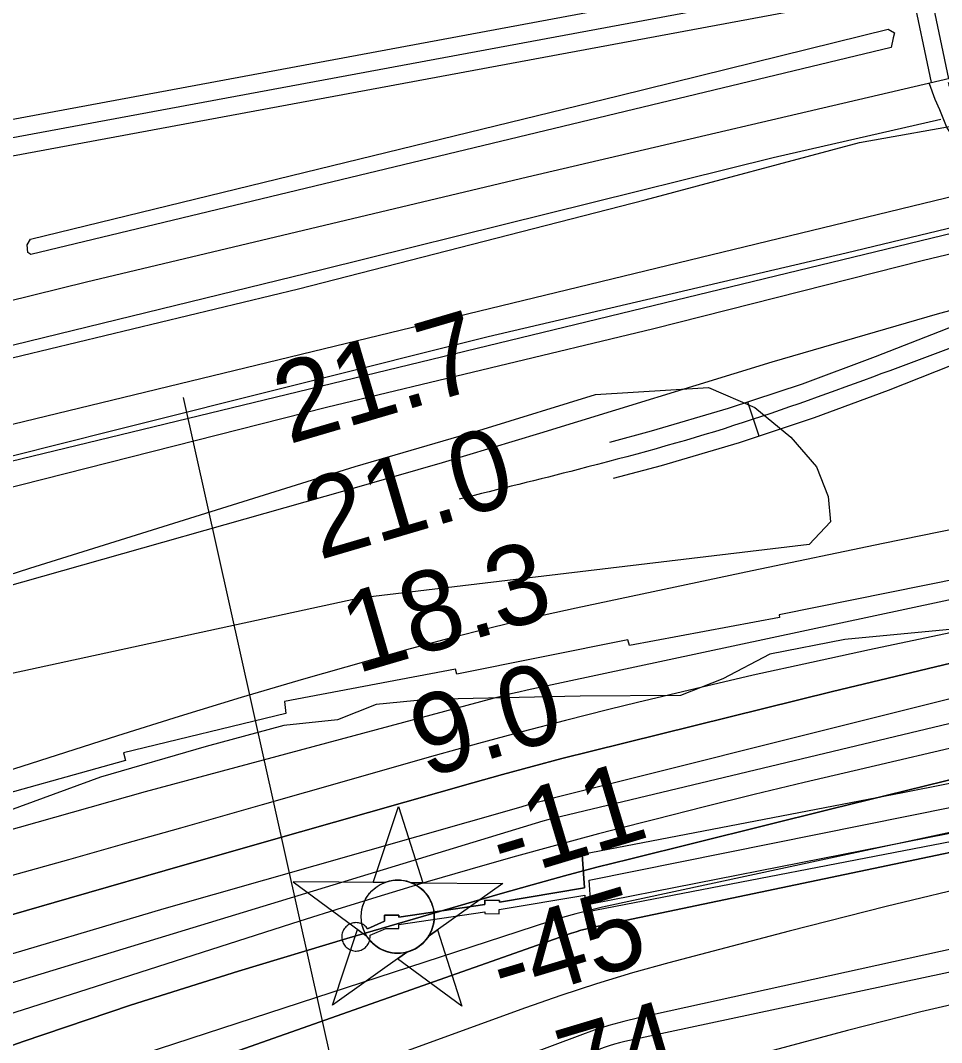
# Model space of a CAD drawing. Extents: x 3508733 to 3546731, y 546897 to 572481.
# Drawn here: x 3516840 to 3517610, y 565549 to 566404 of the extents above; entities that cross this region are included whole.
import ezdxf

# ---------------------------------------------------------------- set-up
doc = ezdxf.new("R2010")
doc.units = 0
for name, color, linetype in [('V-CHAN-DOCK', 7, 'Continuous'), ('V-CHAN-NAID', 7, 'Continuous'), ('V-FLOD-BASE', 7, 'Continuous'), ('V-LEVE-TOET', 7, 'Continuous'), ('V-RIVR-EDGE', 7, 'Continuous'), ('V-RIVR-RANG', 7, 'Continuous'), ('V-ROAD-CNTR', 7, 'Continuous'), ('V-RRAP-RVMT', 7, 'Continuous'), ('V-SITE-STRC', 7, 'Continuous'), ('V-SITE-VEGE', 7, 'Continuous'), ('V-SURV-LINE', 7, 'Continuous'), ('V-TOPO-DPTH', 7, 'Continuous'), ('V-TOPO-MAJR', 7, 'Continuous'), ('V-TOPO-MINR', 7, 'Continuous'), ('V-TOPO-SHOR', 7, 'Continuous'), ('V-TOPO-WATR', 7, 'Continuous')]:
    doc.layers.add(name, color=color, linetype=linetype)

msp = doc.modelspace()

# ---------------------------------------------------------------- linework, layer by layer
at = {"layer": 'V-CHAN-DOCK'}
for points in [[(3517131.86, 565639.29), (3517144.94, 565644.79), (3517155.86, 565644.73), (3517155.88, 565648.11), (3517227.94, 565658.8), (3517227.93, 565657.27), (3517239.93, 565657.2), (3517239.95, 565660.69), (3517311.61, 565672.83), (3517312.53, 565658.83), (3517659.16, 565725.77), (3517657.93, 565735.21), (3517765.2, 565758.26), (3517782.37, 565748.33), (3517807.13, 565753.78), (3517812.95, 565767.98), (3517923.78, 565788.1), (3517926.79, 565778.68), (3517959.44, 565784.97), (3518589.39, 565906.48), (3518579.11, 565950.09), (3518204.17, 565880.03), (3518186.52, 565967.83)], [(3517311.61, 565672.83), (3517312.53, 565658.83), (3517659.16, 565725.77), (3517657.93, 565735.21), (3517765.2, 565758.26), (3517782.37, 565748.33), (3517807.13, 565753.78), (3517812.95, 565767.98), (3517923.78, 565788.1), (3517926.79, 565778.68), (3517959.44, 565784.97), (3518589.39, 565906.48)], [(3517651.8, 565772.94), (3517577.53, 565758.34), (3517309.39, 565706.63), (3517311.21, 565678.85), (3517239.99, 565666.78), (3517240, 565668.31), (3517228, 565668.38), (3517227.98, 565664.86), (3517155.92, 565654.18), (3517155.93, 565655.84), (3517143.93, 565655.91), (3517143.9, 565650.89), (3517129.84, 565644.6), (3517129.84, 565644.6), (3517129.21, 565645.43), (3517128.5, 565646.2), (3517127.74, 565646.9), (3517126.91, 565647.54), (3517126.04, 565648.1), (3517125.11, 565648.59), (3517124.15, 565648.99), (3517123.16, 565649.3), (3517122.14, 565649.53), (3517121.11, 565649.66), (3517120.06, 565649.71), (3517119.02, 565649.66), (3517117.99, 565649.52), (3517116.98, 565649.29), (3517115.98, 565648.97), (3517115.02, 565648.57), (3517114.1, 565648.09), (3517113.22, 565647.52), (3517112.4, 565646.88), (3517111.64, 565646.17), (3517110.94, 565645.4), (3517110.31, 565644.57), (3517109.76, 565643.68), (3517109.29, 565642.76), (3517108.9, 565641.79), (3517108.59, 565640.79), (3517108.38, 565639.77), (3517108.25, 565638.74), (3517108.22, 565637.7), (3517108.28, 565636.66), (3517108.43, 565635.62), (3517108.67, 565634.61), (3517109, 565633.62), (3517109.41, 565632.66), (3517109.91, 565631.75), (3517110.48, 565630.88), (3517111.13, 565630.06), (3517111.85, 565629.31), (3517112.63, 565628.61), (3517113.47, 565628), (3517114.36, 565627.45), (3517115.29, 565626.99), (3517116.26, 565626.61), (3517117.26, 565626.32), (3517118.28, 565626.12), (3517119.32, 565626.01), (3517120.36, 565625.98), (3517121.4, 565626.05), (3517122.43, 565626.21), (3517123.44, 565626.46), (3517124.43, 565626.8), (3517125.38, 565627.23), (3517126.29, 565627.73), (3517127.15, 565628.32), (3517127.96, 565628.97), (3517128.71, 565629.7), (3517129.39, 565630.49), (3517130, 565631.33), (3517130.53, 565632.23), (3517130.99, 565633.17)], [(3517129.84, 565644.6), (3517143.9, 565650.89), (3517143.93, 565655.91), (3517155.93, 565655.84), (3517155.92, 565654.18), (3517227.98, 565664.86), (3517228, 565668.38), (3517240, 565668.31), (3517239.99, 565666.78), (3517311.21, 565678.85), (3517309.39, 565706.63)], [(3517130.99, 565633.17), (3517131.35, 565634.14), (3517131.64, 565635.15), (3517131.83, 565636.17), (3517131.93, 565637.21), (3517131.94, 565638.25), (3517131.86, 565639.29), (3517131.86, 565639.29), (3517144.94, 565644.79), (3517155.86, 565644.73), (3517155.88, 565648.11), (3517227.94, 565658.8), (3517227.93, 565657.27), (3517239.93, 565657.2), (3517239.95, 565660.69), (3517311.61, 565672.83)]]:
    msp.add_lwpolyline(points, dxfattribs=at)
at = {"layer": 'V-CHAN-NAID'}
for points in [[(3517144.15, 565683.26), (3517134.56, 565683.33), (3517155.69, 565746.81), (3517175.91, 565683.03), (3517166.32, 565683.1), (3517164.75, 565683.68), (3517162.65, 565684.3), (3517160.61, 565684.75), (3517158.57, 565685.06), (3517157.41, 565685.17), (3517155.87, 565685.25), (3517154.15, 565685.25), (3517152.78, 565685.18), (3517150.88, 565684.98), (3517149.51, 565684.76), (3517147.73, 565684.38), (3517146.2, 565683.96), (3517145.16, 565683.63)], [(3517144.15, 565683.26), (3517067.66, 565683.8), (3517129.22, 565638.4), (3517128.11, 565640.31), (3517127.3, 565641.94), (3517126.47, 565643.91), (3517125.78, 565645.96), (3517125.41, 565647.28), (3517125.05, 565648.91), (3517124.81, 565650.35), (3517124.62, 565651.95), (3517124.51, 565653.69), (3517124.5, 565655.27), (3517124.6, 565657.34), (3517124.79, 565658.96), (3517125.18, 565661.16), (3517125.66, 565663.09), (3517126.26, 565664.97), (3517126.92, 565666.65), (3517127.65, 565668.24), (3517128.46, 565669.78), (3517129.52, 565671.51), (3517130.55, 565672.98), (3517131.55, 565674.25), (3517132.55, 565675.4), (3517133.86, 565676.74), (3517134.91, 565677.7), (3517136.63, 565679.1), (3517137.84, 565679.97), (3517139.53, 565681.04), (3517141.26, 565681.98), (3517142.71, 565682.67)], [(3517166.32, 565683.1), (3517242.81, 565682.56), (3517180.61, 565638.04), (3517181.52, 565639.53), (3517182.5, 565641.37), (3517183.21, 565642.96), (3517183.95, 565644.91), (3517184.5, 565646.7), (3517184.9, 565648.34), (3517185.26, 565650.35), (3517185.44, 565651.92), (3517185.57, 565654.13), (3517185.54, 565656.19), (3517185.35, 565658.41), (3517185.08, 565660.17), (3517184.59, 565662.4), (3517183.95, 565664.54), (3517183.2, 565666.52), (3517182.56, 565667.96), (3517181.55, 565669.88), (3517180.49, 565671.6), (3517179.27, 565673.3), (3517178.01, 565674.84), (3517176.74, 565676.21), (3517175.11, 565677.74), (3517173.36, 565679.15), (3517171.68, 565680.33), (3517169.79, 565681.46), (3517168.32, 565682.22)], [(3517162.58, 565625.13), (3517100.38, 565580.61), (3517121.5, 565644.09), (3517129.22, 565638.4), (3517129.85, 565637.44), (3517131.24, 565635.58), (3517132.45, 565634.16), (3517133.92, 565632.66), (3517135.31, 565631.41), (3517136.76, 565630.25), (3517138.16, 565629.27), (3517139.84, 565628.23), (3517141.56, 565627.32), (3517143.35, 565626.51), (3517144.79, 565625.95), (3517146.42, 565625.42), (3517148.65, 565624.86), (3517150.18, 565624.57), (3517152.2, 565624.31), (3517153.74, 565624.21), (3517155.6, 565624.19), (3517157.29, 565624.27), (3517159, 565624.44), (3517160.9, 565624.75)], [(3517180.61, 565638.04), (3517188.41, 565643.62), (3517208.63, 565579.84), (3517154.78, 565619.55), (3517162.58, 565625.13), (3517164.25, 565625.61), (3517165.86, 565626.17), (3517168.02, 565627.08), (3517169.75, 565627.96), (3517171.62, 565629.08), (3517173.36, 565630.29), (3517174.91, 565631.54), (3517176.2, 565632.7), (3517177.58, 565634.12), (3517178.78, 565635.53), (3517179.9, 565637)]]:
    msp.add_lwpolyline(points, close=True, dxfattribs=at)
msp.add_circle((3517155.03, 565654.72), 30.54, dxfattribs=at)
at = {"layer": 'V-FLOD-BASE'}
msp.add_lwpolyline([(3516706.12, 566008.22), (3516916.67, 566061.27), (3517230.72, 566139.67), (3517530.1, 566209.74), (3517667.72, 566242.93), (3517688.37, 566236.58), (3517709.75, 566226.92), (3517708.75, 566256.13), (3517767.98, 566260.83), (3517771.04, 566240.24), (3517780.95, 566258.55), (3517792.67, 566268.05), (3517817.36, 566276.44), (3517836.19, 566279.49), (3517840.66, 566279.87), (3517846.56, 566279.31), (3517876.16, 566252.98)], dxfattribs=at)
at = {"layer": 'V-LEVE-TOET'}
for points in [[(3516562.98, 566047.77), (3516794.19, 566112.64), (3517072.14, 566179.71), (3517361.86, 566253.94), (3517541.18, 566302.05), (3517635.06, 566318.51)], [(3516821.71, 566011.38), (3517095.46, 566080.64), (3517369.23, 566146.36), (3517594.82, 566203.56), (3517665.9, 566220.45)]]:
    msp.add_lwpolyline(points, dxfattribs=at)
at = {"layer": 'V-RIVR-EDGE'}
msp.add_lwpolyline([(3517797.81, 565909.56), (3517683.83, 565901.26), (3517528.77, 565886.33), (3517466.24, 565874.23), (3517426.97, 565853.49), (3517391.4, 565839.49), (3517307.46, 565839.08), (3517180, 565836.34), (3517137.1, 565832.15), (3517104.6, 565819.37), (3517059.85, 565814.57), (3516994.86, 565796.97), (3516906.57, 565771.45), (3516810.28, 565736.15)], dxfattribs=at)
at = {"layer": 'V-RIVR-RANG'}
msp.add_line((3516975.65, 566088.68), (3517167.25, 565229.8), dxfattribs=at)
at = {"layer": 'V-ROAD-CNTR'}
msp.add_line((3517457.37, 566056.49), (3517447.92, 566084.96), dxfattribs=at)
for points in [[(3517615.94, 566355.25), (3517592.7, 566465.59), (3517581.24, 566531.47)], [(3517596.16, 566447.62), (3516810.3, 566301.72)], [(3517584.82, 566430.26), (3516813.04, 566286.97)], [(3517601.27, 566352.16), (3517584.82, 566430.26)], [(3517328.05, 566413.1), (3516807.56, 566316.46)], [(3517695.33, 566375.71), (3517616.81, 566355.45), (3517263.42, 566272.86), (3516894.63, 566185.19), (3516626.97, 566119.22), (3516595.92, 566111.13)], [(3517599.3, 566351.36), (3517604.3, 566338.07), (3517607.93, 566329.45), (3517614.12, 566314.27), (3517620.09, 566305.42), (3517625.48, 566300.69), (3517631.57, 566297.41), (3517638.65, 566295.34), (3517648.43, 566294.64), (3517669.57, 566296.3), (3517701.85, 566293.6), (3517707.06, 566293.17)], [(3517720.07, 566188.04), (3517708.72, 566183.53), (3517661.08, 566164.66), (3517607.69, 566143.63), (3517554.39, 566122.7), (3517493.27, 566100.01), (3517431.46, 566079.5), (3517367.05, 566060.51), (3517332.15, 566051.14)], [(3517724.12, 566157.37), (3517719.78, 566155.64), (3517672.1, 566136.76), (3517618.67, 566115.71), (3517565.1, 566094.67), (3517503.21, 566071.7), (3517440.43, 566050.87), (3517375.19, 566031.64), (3517335.22, 566020.9)]]:
    msp.add_lwpolyline(points, dxfattribs=at)
msp.add_spline([(3517615.21, 566352), (3517621.78, 566335.19), (3517637.3, 566311.36), (3517669.61, 566311.35), (3517736.57, 566305.8), (3517795.46, 566301.95), (3517864.53, 566282.62), (3517886.35, 566242.95), (3517845.69, 566205.07), (3517761.9, 566188.5), (3517666.59, 566150.71), (3517559.74, 566108.68), (3517435.94, 566065.19), (3517305.86, 566028.55), (3517206.53, 566003.75)], degree=3, dxfattribs=at)
at = {"layer": 'V-RRAP-RVMT'}
msp.add_lwpolyline([(3518193.27, 566045.42), (3518047.8, 566017.61), (3518047.06, 566020.44), (3517898.92, 565992.03), (3517745.62, 565961.68), (3517746.69, 565957.22), (3517628.08, 565934.48), (3517627.25, 565937.97), (3517473.89, 565907.17), (3517474.32, 565904.87), (3517348.7, 565881.35), (3517347.39, 565886.01), (3517204.46, 565857.4), (3517203.36, 565861.6), (3517060.29, 565834.5), (3517061.59, 565824.59), (3516925.78, 565791.7), (3516927.48, 565785.17), (3516791.31, 565747.45)], dxfattribs=at)
at = {"layer": 'V-SITE-STRC'}
msp.add_lwpolyline([(3517698.49, 566481.89), (3517714.09, 566359.06), (3517736.82, 566206.81), (3517767.94, 565974.13), (3517795.52, 565783.63), (3518141.36, 565847.09), (3518579.23, 565933.54), (3518582.89, 565913.47), (3517755.53, 565751.49), (3517316.47, 565665.04), (3517315.18, 565685.12), (3517773.1, 565777.59), (3517717.32, 566225.1), (3517685.23, 566458.87), (3517672.42, 566579.91)], dxfattribs=at)
at = {"layer": 'V-SITE-VEGE'}
msp.add_lwpolyline([(3516848.03, 566221.12), (3517340.57, 566341.12), (3517565.08, 566396.58), (3517570.4, 566393.67), (3517569.24, 566389.54), (3517567.53, 566381.29), (3516848.11, 566208.17), (3516845.74, 566209.92), (3516845.12, 566216.39)], close=True, dxfattribs=at)
msp.add_lwpolyline([(3516484.67, 565829.05), (3516847.27, 565945.95), (3517119.53, 566030.97), (3517226.44, 566062.36), (3517320.35, 566091.31), (3517414.98, 566097.18), (3517453.54, 566080.25), (3517483.86, 566055.58), (3517505.3, 566030.85), (3517514.91, 566006.06), (3517516.81, 565984.77), (3517499.17, 565965.73), (3517123.13, 565920.94), (3516831.21, 565857.7)], dxfattribs=at)
at = {"layer": 'V-SURV-LINE'}
for points in [[(3515700.29, 565791.89), (3518577.86, 566489.66)], [(3518584.91, 566460.5), (3515707.35, 565762.73)]]:
    msp.add_lwpolyline(points, dxfattribs=at)
at = {"layer": 'V-TOPO-DPTH'}
for points in [[(3519491.95, 566155.36), (3518588.38, 566036.08), (3518584.29, 566035.5), (3518580.21, 566034.89), (3518576.14, 566034.2), (3518572.07, 566033.47), (3518468.45, 566014.04), (3518412.67, 566003.15), (3518357.01, 565991.72), (3518301.52, 565979.46), (3518246.15, 565966.65), (3517284.92, 565736.79), (3517282.79, 565736.26), (3517280.67, 565735.7), (3517276.45, 565734.49), (3516645.14, 565542.19), (3516518, 565502.59), (3516391.2, 565461.93), (3516264.92, 565419.69), (3516138.99, 565376.39), (3515918.07, 565298.89)], [(3519491.95, 566155.36), (3518588.38, 566036.08), (3518584.29, 566035.5), (3518580.21, 566034.89), (3518576.14, 566034.2), (3518572.07, 566033.47), (3518468.45, 566014.04), (3518412.67, 566003.15), (3518357.01, 565991.72), (3518301.52, 565979.46), (3518246.15, 565966.65), (3517284.92, 565736.79), (3517282.79, 565736.26), (3517280.67, 565735.7), (3517276.45, 565734.49), (3516645.14, 565542.19), (3516518, 565502.59), (3516391.2, 565461.93), (3516264.92, 565419.69), (3516138.99, 565376.39), (3515918.07, 565298.89)], [(3516783.52, 565642.41), (3516880.23, 565670.28), (3516976.97, 565698), (3517073.74, 565725.64), (3517217.93, 565766.72), (3517242.66, 565773.62), (3517267.43, 565780.35), (3517292.27, 565786.82), (3517317.16, 565793.11), (3517518.61, 565842.89), (3517644.44, 565873.14), (3517770.51, 565902.33), (3517896.94, 565929.92), (3518023.6, 565956.46), (3518534.96, 566060.23)], [(3516783.52, 565642.41), (3516880.23, 565670.28), (3516976.97, 565698), (3517073.74, 565725.64), (3517217.93, 565766.72), (3517242.66, 565773.62), (3517267.43, 565780.35), (3517292.27, 565786.82), (3517317.16, 565793.11), (3517518.61, 565842.89), (3517644.44, 565873.14), (3517770.51, 565902.33), (3517896.94, 565929.92), (3518023.6, 565956.46), (3518534.96, 566060.23)], [(3518218.51, 566048.03), (3517263.37, 565844.06), (3517256.42, 565842.52), (3517249.49, 565840.91), (3517242.58, 565839.19), (3517235.69, 565837.4), (3516943.96, 565759.03), (3516791.82, 565716.1), (3516640.47, 565670.63), (3516490.32, 565621.36), (3516340.97, 565569.56), (3515882.44, 565404.01)], [(3515970.63, 565235.12), (3516752.38, 565518.99), (3516841.72, 565550.44), (3516931.44, 565580.71), (3517021.75, 565609.22), (3517112.44, 565636.54), (3517240.57, 565673.78), (3517267.52, 565681.44), (3517294.54, 565688.88), (3517321.63, 565696.01), (3517348.79, 565702.92), (3517516.9, 565744.67), (3517628.23, 565771.97), (3517739.68, 565798.81), (3517851.28, 565824.98), (3517962.98, 565850.7), (3518521.9, 565977.62)], [(3515970.63, 565235.12), (3516752.38, 565518.99), (3516841.72, 565550.44), (3516931.44, 565580.71), (3517021.75, 565609.22), (3517112.44, 565636.54), (3517240.57, 565673.78), (3517267.52, 565681.44), (3517294.54, 565688.88), (3517321.63, 565696.01), (3517348.79, 565702.92), (3517516.9, 565744.67), (3517628.23, 565771.97), (3517739.68, 565798.81), (3517851.28, 565824.98), (3517962.98, 565850.7), (3518521.9, 565977.62)], [(3518423.39, 565898.47), (3517326.27, 565662.56), (3517315.07, 565659.97), (3517303.94, 565657.16), (3517292.9, 565653.99), (3517281.92, 565650.6), (3516680.87, 565454.72), (3516555.29, 565412.98), (3516430.05, 565370.25), (3516305.33, 565326.05), (3516180.94, 565280.86), (3515954.54, 565197.11)], [(3518423.39, 565898.47), (3517326.27, 565662.56), (3517315.07, 565659.97), (3517303.94, 565657.16), (3517292.9, 565653.99), (3517281.92, 565650.6), (3516680.87, 565454.72), (3516555.29, 565412.98), (3516430.05, 565370.25), (3516305.33, 565326.05), (3516180.94, 565280.86), (3515954.54, 565197.11)], [(3516020.6, 565168.58), (3516214.64, 565246.04), (3516345.25, 565297.25), (3516476.26, 565347.38), (3516607.88, 565395.9), (3516739.9, 565443.34), (3517300.23, 565640.83), (3517304.13, 565642.11), (3517308.06, 565643.3), (3517312.03, 565644.33), (3517316.03, 565645.25), (3517552.75, 565695.04), (3517675.19, 565720.53), (3517797.7, 565745.67), (3517920.31, 565770.3), (3518042.98, 565794.59), (3518522, 565888.39)], [(3516020.6, 565168.58), (3516214.64, 565246.04), (3516345.25, 565297.25), (3516476.26, 565347.38), (3516607.88, 565395.9), (3516739.9, 565443.34), (3517300.23, 565640.83), (3517304.13, 565642.11), (3517308.06, 565643.3), (3517312.03, 565644.33), (3517316.03, 565645.25), (3517552.75, 565695.04), (3517675.19, 565720.53), (3517797.7, 565745.67), (3517920.31, 565770.3), (3518042.98, 565794.59), (3518522, 565888.39)]]:
    msp.add_lwpolyline(points, dxfattribs=at)
at = {"layer": 'V-TOPO-MAJR'}
msp.add_lwpolyline([(3518553.52, 565865.33), (3517807.89, 565717.75), (3517726.11, 565700.76), (3517644.57, 565682.76), (3517563.39, 565663.22), (3517482.43, 565642.67), (3517381.63, 565616.07), (3517351.38, 565607.64), (3517321.31, 565598.68), (3517291.49, 565588.9), (3517261.83, 565578.58), (3516956.69, 565467.67), (3516792.63, 565407.13), (3516628.97, 565345.51), (3516465.93, 565282.29), (3516303.3, 565218), (3515989.92, 565092.33)], dxfattribs=at)
at = {"layer": 'V-TOPO-MINR'}
for points in [[(3519267.76, 566398.46), (3519122.37, 566393.66), (3518977.04, 566387.57), (3518831.73, 566380.64), (3518582.17, 566367.63), (3518561.73, 566366.1), (3518541.36, 566363.97), (3518521.12, 566360.93), (3518500.95, 566357.28), (3518025.82, 566260.26), (3517885.15, 566229.42), (3517745.16, 566195.9), (3517606.19, 566158.36), (3517467.91, 566118.15), (3517273.51, 566058.57), (3517232.89, 566046.26), (3517192.23, 566034.14), (3517151.49, 566022.28), (3517110.69, 566010.6), (3516571.34, 565858.08), (3516546.13, 565852.59), (3515760.15, 565675.58)], [(3519491.95, 566155.36), (3518588.38, 566036.08), (3518584.29, 566035.5), (3518580.21, 566034.89), (3518576.14, 566034.2), (3518572.07, 566033.47), (3518468.45, 566014.04), (3518412.67, 566003.15), (3518357.01, 565991.72), (3518301.52, 565979.46), (3518246.15, 565966.65), (3517284.92, 565736.79), (3517282.79, 565736.26), (3517280.67, 565735.7), (3517276.45, 565734.49), (3516645.14, 565542.19), (3516518, 565502.59), (3516391.2, 565461.93), (3516264.92, 565419.69), (3516138.99, 565376.39), (3515918.07, 565298.89)], [(3518537.57, 566149.62), (3517890.32, 566030.84), (3517780.41, 566010.2), (3517670.62, 565988.94), (3517561.01, 565966.76), (3517451.53, 565943.96), (3517304.17, 565912.63), (3517268.54, 565904.7), (3517233.02, 565896.31), (3517197.68, 565887.24), (3517162.44, 565877.72), (3517128.32, 565868.14), (3517076.19, 565853.2), (3517024.17, 565837.89), (3516972.32, 565822.01), (3516920.58, 565805.77), (3516543.97, 565685.27), (3516445.82, 565653.93), (3516347.65, 565622.64), (3516249.45, 565591.46), (3516151.23, 565560.34), (3516025.49, 565520.57)], [(3519240.5, 566142.01), (3519135.28, 566127.86), (3518600.38, 566051.76), (3518589.49, 566050.13), (3518578.62, 566048.38), (3518567.78, 566046.48), (3518556.96, 566044.46), (3518324.62, 565999.4), (3518197.87, 565973.76), (3518071.42, 565946.78), (3517945.41, 565917.77), (3517819.7, 565887.43), (3517296.21, 565756.62), (3517286.11, 565754.04), (3517276.02, 565751.39), (3517265.96, 565748.65), (3517255.92, 565745.83), (3516959.4, 565661.14), (3516801.55, 565614.57), (3516644.27, 565566.19), (3516487.85, 565515.08), (3516332.01, 565462.17), (3515927.52, 565320.9)], [(3518507.83, 566079.46), (3517549.65, 565877.79), (3517500.96, 565867.3), (3517452.35, 565856.49), (3517403.85, 565845.23), (3517355.41, 565833.65), (3517331.68, 565827.85), (3517295.22, 565818.73), (3517258.83, 565809.33), (3517222.56, 565799.51), (3517186.36, 565789.42), (3517150.21, 565779.13), (3517114.06, 565768.83), (3517077.92, 565758.53), (3517041.77, 565748.24), (3517020.3, 565742.13), (3516973.41, 565728.81), (3516926.51, 565715.53), (3516879.59, 565702.32), (3516832.66, 565689.14)], [(3518218.51, 566048.03), (3517263.37, 565844.06), (3517256.42, 565842.52), (3517249.49, 565840.91), (3517242.58, 565839.19), (3517235.69, 565837.4), (3516943.96, 565759.03), (3516791.82, 565716.1), (3516640.47, 565670.63), (3516490.32, 565621.36), (3516340.97, 565569.56), (3515882.44, 565404.01)], [(3518559.79, 566016.27), (3517536.66, 565776.71), (3517494.92, 565766.81), (3517453.22, 565756.76), (3517411.58, 565746.47), (3517369.98, 565736.02), (3517358.94, 565733.22), (3517322.94, 565723.88), (3517287, 565714.3), (3517251.16, 565704.37), (3517215.39, 565694.2), (3517179.71, 565683.7), (3517144.08, 565673.01), (3517108.55, 565662.02), (3517073.08, 565650.83), (3516902.14, 565596.14), (3516781.19, 565557.63)], [(3518521.9, 565977.62), (3517962.98, 565850.7), (3517851.28, 565824.98), (3517739.68, 565798.81), (3517628.23, 565771.97), (3517516.9, 565744.67), (3517348.79, 565702.92), (3517321.63, 565696.01), (3517294.54, 565688.88), (3517267.52, 565681.44), (3517240.57, 565673.78), (3517112.44, 565636.54), (3517021.75, 565609.22), (3516931.44, 565580.71), (3516841.72, 565550.44), (3516752.38, 565518.99), (3515970.63, 565235.12)], [(3518423.39, 565898.47), (3517326.27, 565662.56), (3517315.07, 565659.97), (3517303.94, 565657.16), (3517292.9, 565653.99), (3517281.92, 565650.6), (3516680.87, 565454.72), (3516555.29, 565412.98), (3516430.05, 565370.25), (3516305.33, 565326.05), (3516180.94, 565280.86), (3515954.54, 565197.11)], [(3518522, 565888.39), (3518042.98, 565794.59), (3517920.31, 565770.3), (3517797.7, 565745.67), (3517675.19, 565720.53), (3517552.75, 565695.04), (3517316.03, 565645.25), (3517312.03, 565644.33), (3517308.06, 565643.3), (3517304.13, 565642.11), (3517300.23, 565640.83), (3516739.9, 565443.34), (3516607.88, 565395.9), (3516476.26, 565347.38), (3516345.25, 565297.25), (3516214.64, 565246.04), (3516020.6, 565168.58)], [(3518259.14, 565768.63), (3517356.59, 565570.07), (3517344.07, 565567.03), (3517331.66, 565563.65), (3517319.4, 565559.75), (3517307.24, 565555.5), (3516712.83, 565333.54), (3516592.85, 565287.68), (3516473.37, 565240.6), (3516354.63, 565191.68), (3516236.38, 565141.52), (3516054.74, 565062.82)], [(3518554.21, 565773.77), (3517716.06, 565602.62), (3517654.15, 565589.27), (3517592.45, 565575.03), (3517531.08, 565559.45), (3517469.93, 565542.98), (3517412.99, 565526.98), (3517380.68, 565517.23), (3517348.66, 565506.66), (3517317.07, 565494.86), (3517285.77, 565482.25), (3516727.54, 565244.79), (3516613.34, 565195.27), (3516499.61, 565144.69), (3516386.59, 565092.54)], [(3518120.37, 565713.14), (3517963.35, 565681.04), (3517806.46, 565648.34), (3517649.66, 565615.25), (3517344.99, 565550.33), (3517340.61, 565549.29), (3517336.26, 565548.12), (3517331.97, 565546.76), (3517327.72, 565545.27), (3517197.55, 565496.32), (3517128.45, 565469.76), (3517059.61, 565442.54), (3516991.16, 565414.34), (3516922.99, 565385.47), (3516030.55, 565000.03)]]:
    msp.add_lwpolyline(points, dxfattribs=at)
at = {"layer": 'V-TOPO-SHOR'}
msp.add_lwpolyline([(3516593.37, 566070.73), (3516809.47, 566126.83), (3517091.54, 566195.7), (3517469.01, 566289.31), (3517609.18, 566321.39)], dxfattribs=at)
at = {"layer": 'V-TOPO-WATR'}
msp.add_lwpolyline([(3518534.96, 566060.23), (3518023.6, 565956.46), (3517896.94, 565929.92), (3517770.51, 565902.33), (3517644.44, 565873.14), (3517518.61, 565842.89), (3517317.16, 565793.11), (3517292.27, 565786.82), (3517267.43, 565780.35), (3517242.66, 565773.62), (3517217.93, 565766.72), (3517073.74, 565725.64), (3516976.97, 565698), (3516880.23, 565670.28), (3516783.52, 565642.41)], dxfattribs=at)

# ---------------------------------------------------------------- texts
at = {"layer": 'V-RIVR-RANG'}
for s, rotation, p in [('21.7', 16.36833, (3517063.8, 566049.48)), ('21.0', 16.36833, (3517089.43, 565952.78)), ('18.3', 16.36833, (3517120.63, 565857.72)), ('9.0', 16.36833, (3517178.15, 565770.39)), ('-11', 16.64878, (3517242.98, 565684.95)), ('-45', 16.64878, (3517243.34, 565580.68)), ('-74', 16.64878, (3517273.02, 565485.18))]:
    msp.add_text(s, height=67, rotation=rotation, dxfattribs=at).set_placement(p)

doc.saveas('drawing.dxf')
